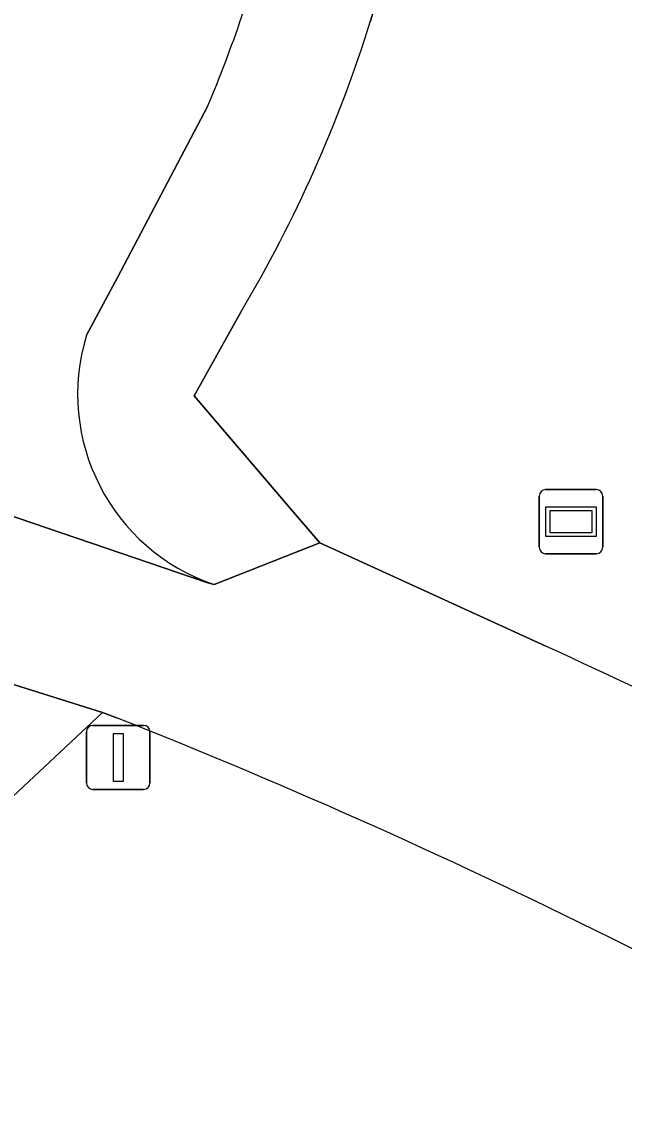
# Model space of a CAD drawing. Extents: x 159716 to 160783, y 383290 to 384031.
# Drawn here: x 160300.67 to 160310.07, y 383994.33 to 384011.39 of the extents above; entities that cross this region are included whole.
import ezdxf

# ---------------------------------------------------------------- set-up
doc = ezdxf.new("R2010")
doc.units = 0
for name, color, linetype in [('IMGEO_Berm_groen', 7, 'Continuous'), ('IMGEO_Fietspad_gesloten', 7, 'Continuous'), ('IMGEO_Groenvoorziening', 7, 'Continuous'), ('IMGEO_Lichtmast', 7, 'Continuous'), ('IMGEO_Verklikker', 7, 'Continuous'), ('IMGEO_Voetpad_open', 7, 'Continuous')]:
    doc.layers.add(name, color=color, linetype=linetype)

msp = doc.modelspace()

# ---------------------------------------------------------------- linework, layer by layer
at = {"layer": 'IMGEO_Berm_groen'}
msp.add_lwpolyline([(160302.165, 384000.517), (160301.931, 384000.606), (160296.004, 383995.058)], dxfattribs=at)
msp.add_arc((160265.537, 383908.09), 99.42, 58.34638, 68.38208, dxfattribs=at)
at = {"layer": 'IMGEO_Fietspad_gesloten'}
for points in [[(160301.68, 384006.494), (160302.165, 384007.397), (160303.568, 384010.065)], [(160308.849, 384001.641), (160305.321, 384003.252), (160303.674, 384002.601), (160303.571, 384002.631), (160296.746, 384004.955), (160296.579, 384005.022), (160291.481, 384006.408)], [(160296.579, 384005.022), (160296.746, 384004.955), (160303.571, 384002.631), (160303.674, 384002.601)], [(160298.602, 384001.648), (160301.931, 384000.606), (160302.165, 384000.517)]]:
    msp.add_lwpolyline(points, dxfattribs=at)
for centre, radius, start, end in [((160285.551, 384017.713), 19.573, 337.0002, 345.7539), ((160304.68, 384005.574), 3.138, 162.9442, 251.2989), ((160262.245, 383900.184), 111.649, 58.3145, 65.32832), ((160265.537, 383908.09), 99.42, 58.34638, 68.38208)]:
    msp.add_arc(centre, radius, start, end, dxfattribs=at)
at = {"layer": 'IMGEO_Groenvoorziening'}
for points in [[(160309.44, 384017.617), (160308.41, 384016.358), (160307.715, 384015.095), (160306.564, 384012.842), (160306.108, 384011.388)], [(160304.095, 384006.867), (160303.358, 384005.551), (160304.847, 384003.807), (160305.321, 384003.252), (160308.849, 384001.641)]]:
    msp.add_lwpolyline(points, dxfattribs=at)
for centre, radius, start, end in [((160285.735, 384017.75), 21.343, 329.3411, 342.6564), ((160262.245, 383900.184), 111.649, 58.3145, 65.32832)]:
    msp.add_arc(centre, radius, start, end, dxfattribs=at)
at = {"layer": 'IMGEO_Lichtmast'}
for p, q in [((160301.779, 384000.404), (160302.569, 384000.404)), ((160302.569, 384000.404), (160301.779, 384000.404)), ((160301.679, 383999.504), (160301.679, 384000.304)), ((160301.679, 384000.304), (160301.679, 383999.504)), ((160302.669, 384000.304), (160302.669, 383999.504)), ((160302.669, 383999.504), (160302.669, 384000.304)), ((160302.569, 383999.404), (160301.779, 383999.404)), ((160301.779, 383999.404), (160302.569, 383999.404))]:
    msp.add_line(p, q, dxfattribs=at)
msp.add_lwpolyline([(160302.099, 384000.279), (160302.249, 384000.279), (160302.249, 383999.529), (160302.099, 383999.529), (160302.099, 384000.279)], dxfattribs=at)
for centre, start, end in [((160301.779, 384000.304), 90, 180), ((160301.779, 384000.304), 90, 180), ((160302.569, 384000.304), 0, 90), ((160302.569, 384000.304), 360, 90), ((160301.779, 383999.504), 180, 270), ((160301.779, 383999.504), 180, 270), ((160302.569, 383999.504), 270, 0), ((160302.569, 383999.504), 270, 0)]:
    msp.add_arc(centre, 0.1, start, end, dxfattribs=at)
at = {"layer": 'IMGEO_Verklikker'}
for p, q in [((160308.845, 384004.084), (160309.635, 384004.084)), ((160309.635, 384004.084), (160308.845, 384004.084)), ((160308.745, 384003.184), (160308.745, 384003.984)), ((160308.745, 384003.984), (160308.745, 384003.184)), ((160309.735, 384003.984), (160309.735, 384003.184)), ((160309.735, 384003.184), (160309.735, 384003.984)), ((160309.635, 384003.084), (160308.845, 384003.084)), ((160308.845, 384003.084), (160309.635, 384003.084))]:
    msp.add_line(p, q, dxfattribs=at)
for points in [[(160308.846, 384003.816), (160309.634, 384003.816), (160309.634, 384003.352), (160308.846, 384003.352), (160308.846, 384003.816)], [(160308.911, 384003.751), (160308.911, 384003.417), (160309.569, 384003.417), (160309.569, 384003.751), (160308.911, 384003.751)]]:
    msp.add_lwpolyline(points, dxfattribs=at)
for centre, start, end in [((160308.845, 384003.984), 90, 180), ((160308.845, 384003.984), 90, 180), ((160309.635, 384003.984), 0, 90), ((160309.635, 384003.984), 360, 90), ((160308.845, 384003.184), 180, 270), ((160308.845, 384003.184), 180, 270), ((160309.635, 384003.184), 270, 0), ((160309.635, 384003.184), 270, 0)]:
    msp.add_arc(centre, 0.1, start, end, dxfattribs=at)
at = {"layer": 'IMGEO_Voetpad_open'}
for points in [[(160306.108, 384011.388), (160306.564, 384012.842)], [(160303.568, 384010.065), (160302.165, 384007.397), (160301.68, 384006.494)], [(160303.674, 384002.601), (160305.321, 384003.252), (160304.847, 384003.807), (160303.358, 384005.551), (160304.095, 384006.867)], [(160296.004, 383995.058), (160301.931, 384000.606), (160298.602, 384001.648)]]:
    msp.add_lwpolyline(points, dxfattribs=at)
for centre, radius, start, end in [((160285.551, 384017.713), 19.573, 337.0002, 345.7539), ((160285.735, 384017.75), 21.343, 329.3411, 342.6564), ((160304.68, 384005.574), 3.138, 162.9442, 251.2989)]:
    msp.add_arc(centre, radius, start, end, dxfattribs=at)

doc.saveas('drawing.dxf')
